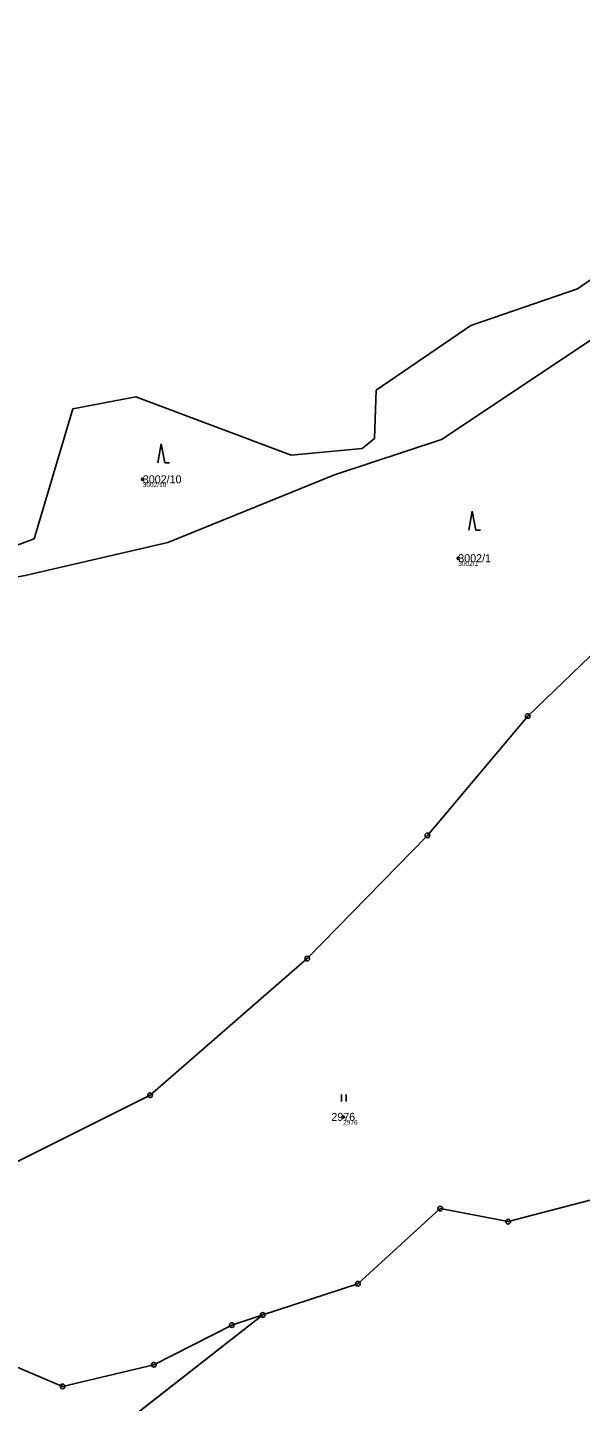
# Model space of a CAD drawing. Extents: x -761891 to -756141, y -1178507 to -1171885.
# Drawn here: x -761441.4 to -761324, y -1174817.5 to -1174525.5 of the extents above; entities that cross this region are included whole.
import ezdxf

# ---------------------------------------------------------------- set-up
doc = ezdxf.new("R2010")
doc.units = 0
for name, color, linetype in [('Definiční body', 7, 'Continuous'), ('Hranice parcel', 7, 'Continuous'), ('Parcelní čísla', 7, 'Continuous'), ('Polygon ku', 7, 'Continuous'), ('Polygon parcely', 7, 'Continuous'), ('Značky bodu BP', 7, 'Continuous'), ('Značky kultur', 7, 'Continuous')]:
    doc.layers.add(name, color=color, linetype=linetype)

msp = doc.modelspace()

# ---------------------------------------------------------------- linework, layer by layer
at = {"layer": 'Definiční body'}
for centre in [(-761416.96, -1174621.54), (-761349.98, -1174638.29), (-761374.42, -1174756.99)]:
    msp.add_circle(centre, 0.25, dxfattribs=at)
at = {"layer": 'Hranice parcel'}
for p, q in [((-761418.45, -1174604.02), (-761431.84, -1174606.58)), ((-761385.43, -1174616.4), (-761418.45, -1174604.02)), ((-761431.84, -1174606.58), (-761440.06, -1174634.16)), ((-761391.5, -1174799.07), (-761435.87, -1174833.74))]:
    msp.add_line(p, q, dxfattribs=at)
for points in [[(-761214.08, -1174480.29), (-761226.59, -1174502.68), (-761242.08, -1174521.83), (-761244.9, -1174544.66), (-761256.82, -1174567.68), (-761283.84, -1174604.4), (-761280.54, -1174630.71), (-761296.32, -1174635.24), (-761308.93, -1174646.55), (-761335.22, -1174671.83), (-761356.52, -1174697.19), (-761382.05, -1174723.36), (-761415.42, -1174752.39), (-761460.36, -1174774.83), (-761493.05, -1174769.67), (-761497.86, -1174775.35)], [(-761315.46, -1174574.71), (-761324.65, -1174581.09), (-761347.32, -1174588.85), (-761367.38, -1174602.6), (-761367.79, -1174612.87), (-761370.42, -1174614.96), (-761385.43, -1174616.4)], [(-761306.96, -1174577.05), (-761321.94, -1174592.05), (-761353.52, -1174613.08), (-761376.25, -1174620.55), (-761411.63, -1174634.97), (-761441.91, -1174641.98), (-761462.34, -1174645.49), (-761474.88, -1174659.23), (-761512.79, -1174676.43), (-761544.59, -1174687.17), (-761567.13, -1174692.61), (-761594.63, -1174703.91), (-761606.13, -1174713.54), (-761615.43, -1174728.54), (-761609.55, -1174741.71), (-761594.24, -1174757.7), (-761570.44, -1174768.22), (-761565.79, -1174763.77), (-761550, -1174763.82), (-761516.18, -1174771.3)], [(-761440.06, -1174634.16), (-761459.77, -1174641.51), (-761481.71, -1174649.93), (-761498.12, -1174649.22)], [(-761391.5, -1174799.07), (-761371.3, -1174792.43), (-761353.8, -1174776.47), (-761339.37, -1174779.25), (-761318.74, -1174773.82)], [(-761456.25, -1174806.74), (-761452.33, -1174806.47), (-761433.99, -1174814.25), (-761414.6, -1174809.66), (-761398.07, -1174801.23), (-761391.5, -1174799.07)]]:
    msp.add_lwpolyline(points, dxfattribs=at)
at = {"layer": 'Polygon ku'}
msp.add_lwpolyline([(-761288.18, -1174506.95), (-761297.66, -1174539.63), (-761315.46, -1174574.71), (-761324.65, -1174581.09), (-761347.32, -1174588.85), (-761367.38, -1174602.6), (-761367.79, -1174612.87), (-761370.42, -1174614.96), (-761385.43, -1174616.4), (-761418.45, -1174604.02), (-761431.84, -1174606.58), (-761440.06, -1174634.16), (-761459.77, -1174641.51)], dxfattribs=at)
at = {"layer": 'Polygon parcely'}
for points in [[(-761271.17, -1174438.44), (-761281.29, -1174540.38), (-761282.55, -1174543.73), (-761290.48, -1174561.91), (-761295.09, -1174572.51), (-761297.54, -1174576.14), (-761303.66, -1174579.17), (-761306.96, -1174577.05), (-761321.94, -1174592.05), (-761353.52, -1174613.08), (-761376.25, -1174620.55), (-761411.63, -1174634.97), (-761441.91, -1174641.98)], [(-761441.91, -1174641.98), (-761411.63, -1174634.97), (-761376.25, -1174620.55), (-761353.52, -1174613.08), (-761321.94, -1174592.05), (-761306.96, -1174577.05), (-761309.16, -1174575.64), (-761299.52, -1174558.06), (-761291.51, -1174539.78), (-761282.55, -1174543.73), (-761281.29, -1174540.38), (-761271.17, -1174438.44)], [(-761288.18, -1174506.95), (-761297.66, -1174539.63), (-761315.46, -1174574.71), (-761324.65, -1174581.09), (-761347.32, -1174588.85), (-761367.38, -1174602.6), (-761367.79, -1174612.87), (-761370.42, -1174614.96), (-761385.43, -1174616.4), (-761418.45, -1174604.02), (-761431.84, -1174606.58), (-761440.06, -1174634.16), (-761459.77, -1174641.51)], [(-761460.36, -1174774.83), (-761415.42, -1174752.39), (-761382.05, -1174723.36), (-761356.52, -1174697.19), (-761335.22, -1174671.83), (-761308.93, -1174646.55), (-761296.32, -1174635.24), (-761280.54, -1174630.71), (-761283.84, -1174604.4), (-761256.82, -1174567.68), (-761244.9, -1174544.66), (-761242.08, -1174521.83)], [(-761242.08, -1174521.83), (-761244.9, -1174544.66), (-761256.82, -1174567.68), (-761283.84, -1174604.4), (-761280.54, -1174630.71), (-761296.32, -1174635.24), (-761308.93, -1174646.55), (-761335.22, -1174671.83), (-761356.52, -1174697.19), (-761382.05, -1174723.36), (-761415.42, -1174752.39), (-761460.36, -1174774.83)], [(-761452.33, -1174806.47), (-761433.99, -1174814.25), (-761414.6, -1174809.66), (-761398.07, -1174801.23), (-761391.5, -1174799.07), (-761371.3, -1174792.43), (-761353.8, -1174776.47), (-761339.37, -1174779.25), (-761318.74, -1174773.82)]]:
    msp.add_lwpolyline(points, dxfattribs=at)
for points in [[(-761318.74, -1174773.82), (-761339.37, -1174779.25), (-761353.8, -1174776.47), (-761371.3, -1174792.43), (-761391.5, -1174799.07), (-761435.87, -1174833.74), (-761419.4, -1174839.87), (-761414.84, -1174844.81), (-761412.15, -1174845.85), (-761406.7, -1174851.15), (-761399.59, -1174854.22), (-761382.53, -1174860.07), (-761366.26, -1174870.79), (-761356.51, -1174872.93), (-761333.38, -1174874.32), (-761321.14, -1174846.31), (-761313.72, -1174830.71), (-761310.79, -1174819.99), (-761310.89, -1174812.87), (-761313.27, -1174798.33)], [(-761458.11, -1174835.02), (-761450.65, -1174835.23), (-761439.15, -1174832.52), (-761435.87, -1174833.74), (-761391.5, -1174799.07), (-761398.07, -1174801.23), (-761414.6, -1174809.66), (-761433.99, -1174814.25), (-761452.33, -1174806.47), (-761456.25, -1174806.74), (-761464.23, -1174829.01)]]:
    msp.add_lwpolyline(points, close=True, dxfattribs=at)
at = {"layer": 'Značky bodu BP'}
for centre, radius in [((-761335.22, -1174671.83), 0.5), ((-761335.22, -1174671.83), 0.0303), ((-761356.52, -1174697.19), 0.5), ((-761356.52, -1174697.19), 0.0303), ((-761382.05, -1174723.36), 0.5), ((-761382.05, -1174723.36), 0.0303), ((-761415.42, -1174752.39), 0.5), ((-761415.42, -1174752.39), 0.0303), ((-761353.8, -1174776.47), 0.5), ((-761353.8, -1174776.47), 0.0303), ((-761339.37, -1174779.25), 0.5), ((-761339.37, -1174779.25), 0.0303), ((-761371.3, -1174792.43), 0.5), ((-761371.3, -1174792.43), 0.0303), ((-761391.5, -1174799.07), 0.5), ((-761391.5, -1174799.07), 0.0303), ((-761398.07, -1174801.23), 0.5), ((-761398.07, -1174801.23), 0.0303), ((-761414.6, -1174809.66), 0.5), ((-761414.6, -1174809.66), 0.0303), ((-761433.99, -1174814.25), 0.5), ((-761433.99, -1174814.25), 0.0303)]:
    msp.add_circle(centre, radius, dxfattribs=at)
at = {"layer": 'Značky kultur'}
for p, q in [((-761413.04, -1174614.01), (-761413.79, -1174618.01)), ((-761412.29, -1174618.01), (-761413.04, -1174614.01)), ((-761412.29, -1174618.01), (-761411.29, -1174618.01)), ((-761347.02, -1174628.33), (-761347.77, -1174632.33)), ((-761346.27, -1174632.33), (-761347.02, -1174628.33)), ((-761346.27, -1174632.33), (-761345.27, -1174632.33)), ((-761374.75, -1174753.73), (-761374.75, -1174752.23)), ((-761373.75, -1174753.73), (-761373.75, -1174752.23))]:
    msp.add_line(p, q, dxfattribs=at)

# ---------------------------------------------------------------- texts
at = {"layer": 'Definiční body'}
for s, p in [('3002/10', (-761416.96, -1174623.2)), ('3002/1', (-761349.98, -1174639.95)), ('2976', (-761374.42, -1174758.65))]:
    msp.add_text(s, height=1, dxfattribs=at).set_placement(p)
at = {"layer": 'Parcelní čísla'}
for s, p in [('3002/10', (-761416.96, -1174622.39)), ('3002/1', (-761349.98, -1174639.14)), ('2976', (-761376.93, -1174757.84))]:
    msp.add_text(s, height=1.7, dxfattribs=at).set_placement(p)

doc.saveas('drawing.dxf')
